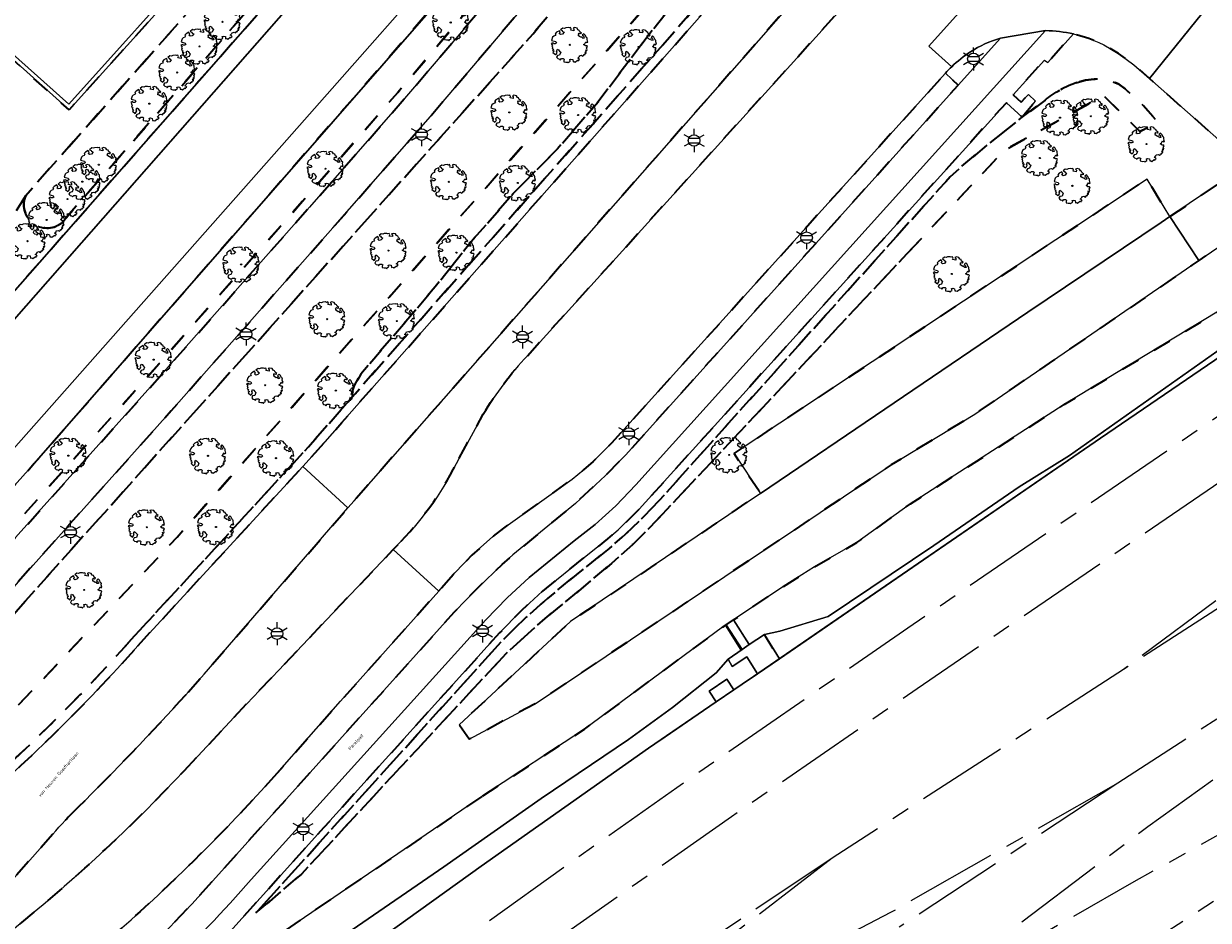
# Model space of a CAD drawing. Extents: x 105780 to 185197, y 477999 to 525027.
# Tile 246 of 562: x 107739 to 107868, y 478408 to 478506. Entities that reach past the tile are written whole.
import ezdxf
from ezdxf.enums import TextEntityAlignment as Align

# ---------------------------------------------------------------- set-up
doc = ezdxf.new("R2010")
doc.units = 0
doc.linetypes.add('AM-AS', pattern=[16, 10, -2, 2, -2])
doc.linetypes.add('XX-HIDDEN', pattern=[4, 2, -2])
for name, color, linetype, lineweight in [('B-GV-GR-BOOM-S', 252, 'Continuous', 25), ('B-GV-GR-GRAS_GAZON-G', 252, 'Continuous', 13), ('B-GV-GR-MATERIAALGRENS-G', 252, 'XX-HIDDEN', 35), ('B-RO-IE-MEUBILAIR_WEGMEUBILAIR-S', 252, 'Continuous', 25), ('B-RO-IE-TERREINAFSCHEIDING_KUNSTMATIG_HEKWERK-G', 252, 'IE-TERREINAFSCHEIDING-KUNSTMATIG', 18), ('B-WE-AM-AS_SPOOR-G', 252, 'AM-AS', 18), ('B-WE-GW-WATERGANG_SLOOT_INSTEEK-G', 252, 'Continuous', 30), ('B1-WE-GW-TALUD_KRUIN-G', 252, 'Continuous', 25), ('B1-WE-KW-KUNSTWERK_GELUIDSWERING_SCHERM-G', 170, 'Continuous', 18), ('B1-WE-OG-TOPOGRAFIE-T18', 10, 'Continuous', 18), ('B1-WE-VH-VERHARDING_ASFALT-GV', 252, 'Continuous', 18), ('B1-WE-VH-VERHARDING_BETONSTRAATSTEEN-GV', 252, 'Continuous', 18), ('B1-WE-VH-VERHARDING_GESLOTEN-GV', 252, 'Continuous', 18), ('B1-WE-VH-VERHARDING_HALFVERHARDING-GV', 252, 'Continuous', 18), ('B1-WE-VH-VERHARDING_HALFVERHARDING_GRIND-GV', 252, 'Continuous', 18), ('B1-WE-VH-VERHARDING_OPEN-GV', 252, 'Continuous', 18), ('B1-WE-VH-VERHARDING_TEGEL-GV', 252, 'Continuous', 18)]:
    doc.layers.add(name, color=color, linetype=linetype, lineweight=lineweight)
doc.styles.add('NLCS-ISO', font='NLCS-ISO.ttf')
doc.styles.add('NLCS-ISO-M200-T18', font='NLCS-ISO.ttf', dxfattribs={"height": 0.36})
doc.linetypes.add('IE-TERREINAFSCHEIDING-KUNSTMATIG', pattern='A,4,[82,NLCS.SHX,S=0.75,R=90,X=0,Y=0],4,-2', length=10)

# ---------------------------------------------------------------- blocks, each defined once
blk = doc.blocks.new('B-SIE-WEG_LICHTMAST-SO')
at = {"ltscale": 0.1}
for p, q in [((-1.1, 0.63), (-2.19, 1.27)), ((0, 1.27), (0, 2.53)), ((1.1, 0.63), (2.19, 1.27)), ((-1.1, -0.63), (-2.19, -1.27)), ((0, -1.27), (0, -2.53)), ((1.1, -0.63), (2.19, -1.27))]:
    blk.add_line(p, q, dxfattribs=at)
at = {"flags": 128}
for points in [[(-1.16, 0.5), (1.16, 0.5)], [(-1.16, -0.5), (1.16, -0.5)]]:
    blk.add_lwpolyline(points, dxfattribs=at)
at = {"ltscale": 0.1}
blk.add_circle((0, 0), 1.27, dxfattribs=at)
at = {"style": 'NLCS-ISO'}
blk.add_attdef('TYPE', text='', height=1.8, dxfattribs=at).set_placement((0, 2.53), align=Align.BOTTOM_CENTER)
blk = doc.blocks.new('B-SGR-BOOM_06')
at = {"linetype": 'Continuous', "flags": 128}
blk.add_lwpolyline([(1.08, 1.41), (1.01, 1.58), (0.88, 1.63), (0.78, 1.81), (0.51, 1.88), (0.34, 1.81), (0.44, 1.71), (0.43, 1.52), (0.09, 1.59), (0.14, 1.73), (0.07, 1.88), (-0.06, 1.84), (-0.19, 1.88), (-0.46, 1.86), (-0.6, 1.79), (-0.78, 1.83), (-1.02, 1.64), (-0.85, 1.56), (-0.8, 1.46), (-0.63, 1.37), (-0.8, 1.16), (-1.02, 1.11), (-1.17, 1.24), (-1.05, 1.29), (-1.15, 1.54), (-1.45, 1.37), (-1.6, 1.21), (-1.52, 1.14), (-1.6, 1.01), (-1.77, 0.94), (-1.89, 0.82), (-2, 0.49), (-1.55, 0.37), (-1.48, 0.22), (-1.6, 0.12), (-1.8, 0.12), (-1.84, 0.22), (-2.04, 0.15), (-1.9, -0.07), (-1.97, -0.15), (-1.89, -0.22), (-1.95, -0.4), (-1.81, -0.47), (-1.89, -0.62), (-1.77, -0.64), (-1.72, -0.68), (-1.85, -0.84), (-1.57, -1.07), (-1.47, -0.97), (-1.38, -0.79), (-1.45, -0.7), (-1.37, -0.47), (-1.25, -0.54), (-1.12, -0.7), (-1, -0.8), (-1.12, -1.12), (-1.37, -1.17), (-1.47, -1.36), (-1.33, -1.51), (-1.13, -1.56), (-1.11, -1.61), (-1.08, -1.66), (-0.93, -1.49), (-0.73, -1.49), (-0.63, -1.56), (-0.68, -1.71), (-0.68, -1.84), (-0.46, -1.89), (-0.24, -1.88), (-0.19, -1.98), (-0.09, -1.86), (0.04, -1.79), (-0.02, -1.6), (0.11, -1.56), (0.31, -1.61), (0.34, -1.84), (0.46, -1.83), (0.58, -1.89), (0.83, -1.69), (0.95, -1.74), (0.93, -1.66), (1.06, -1.59), (0.96, -1.49), (0.85, -1.46), (1.03, -1.29), (1.05, -1.19), (1.26, -1.14), (1.42, -1.22), (1.51, -1.12), (1.51, -1.05), (1.65, -1.05), (1.65, -0.95), (1.78, -0.91), (1.78, -0.82), (1.63, -0.82), (1.82, -0.64), (1.7, -0.57), (1.85, -0.62), (1.9, -0.5), (1.82, -0.37), (1.93, -0.18), (1.87, -0.1), (1.7, -0.1), (1.5, 0.03), (1.63, 0.12), (1.75, 0.34), (1.82, 0.24), (1.95, 0.29), (1.87, 0.57), (1.88, 0.75), (1.8, 0.79), (1.67, 1.06), (1.53, 1.21), (1.35, 1.04), (1.47, 0.97), (1.57, 0.72), (1.41, 0.69), (1.33, 0.85), (1.2, 0.82), (1.06, 0.92), (0.9, 1.01), (0.98, 1.07), (0.93, 1.17), (1.01, 1.27), (1.15, 1.22), (1.26, 1.29)], close=True, dxfattribs=at)
blk.add_circle((0, 0), 0.06)
at = {"style": 'NLCS-ISO'}
blk.add_attdef('SOORT', text='', height=0.3, dxfattribs=at).set_placement((0, -0.36), align=Align.TOP_CENTER)

msp = doc.modelspace()

# ---------------------------------------------------------------- linework, layer by layer
at = {"layer": 'B-GV-GR-GRAS_GAZON-G', "flags": 128}
msp.add_lwpolyline([(107819.64, 478439.099), (107821.269, 478436.44), (107856.342, 478460.521), (107902.28, 478491.843), (107908.386, 478495.889), (107909.582, 478495.308), (107913.629, 478498.144), (107912.598, 478499.641), (107910.297, 478498.026), (107909.801, 478498.24), (107903.3, 478493.712), (107896.825, 478488.723), (107871.504, 478471.71), (107852.964, 478458.627), (107847.452, 478455.196), (107838.132, 478448.785), (107826.585, 478441.036), (107821.341, 478439.449)], close=True, dxfattribs=at)
for points in [[(107870.595, 478475.2), (107852.368, 478464.176), (107835.586, 478453.34), (107829.724, 478449.114), (107825.12, 478446.458), (107821.645, 478444.283), (107816.26, 478440.686), (107817.984, 478437.976), (107819.64, 478439.099), (107821.341, 478439.449), (107826.585, 478441.036), (107838.132, 478448.785), (107847.452, 478455.196), (107852.964, 478458.627), (107871.504, 478471.71)], [(107774.616, 478406.831), (107784.625, 478413.723), (107795.248, 478421.181), (107804.815, 478427.619), (107809.597, 478431.103), (107814.376, 478434.916), (107815.667, 478436.406), (107817.196, 478437.442), (107815.45, 478440.145), (107815.078, 478439.897), (107800.008, 478428.752), (107788.9, 478421.476), (107753.163, 478397.088)], [(107762.109, 478394.678), (107788.72, 478413.783), (107806.976, 478426.69), (107814.388, 478431.733), (107813.605, 478432.91), (107815.54, 478434.198), (107816.31, 478433.041), (107817.228, 478433.665), (107818.895, 478434.81), (107817.716, 478436.632), (107816.135, 478435.584), (107815.667, 478436.406), (107814.376, 478434.916), (107809.597, 478431.103), (107804.815, 478427.619), (107795.248, 478421.181), (107784.625, 478413.723), (107774.616, 478406.831)]]:
    msp.add_lwpolyline(points, dxfattribs=at)
at = {"layer": 'B-GV-GR-MATERIAALGRENS-G', "flags": 128}
for points in [[(107772.183, 478529.808), (107752.326, 478548), (107750.856, 478549.737), (107749.839, 478548.134), (107748.994, 478547.104), (107748.857, 478546.958), (107738.995, 478536.457), (107736.302, 478533.351), (107740.164, 478529.923), (107752.497, 478543.602), (107755.858, 478540.636), (107755.544, 478540.274), (107770.446, 478526.822), (107758.343, 478513.319), (107758.735, 478513.026), (107743.72, 478496.343), (107728.067, 478510.394)], [(107642.814, 478391.284), (107646.67, 478392.134), (107652.299, 478393.405), (107658.494, 478395.136), (107665.726, 478397.496), (107668.752, 478398.548), (107671.762, 478399.692), (107678.872, 478402.666), (107683.897, 478405.01), (107690.741, 478408.75), (107696.482, 478412.124), (107699.138, 478413.799), (107702.056, 478415.766), (107702.676, 478416.184), (107709.308, 478421.163), (107713, 478424.197), (107718.813, 478429.205), (107720.728, 478430.999), (107724.443, 478434.714), (107728.544, 478439.058), (107737.232, 478448.932), (107752.332, 478465.778), (107769.969, 478485.731), (107780.355, 478497.586), (107790.017, 478508.958), (107793.4, 478513.26), (107795.819, 478516.891), (107797.096, 478519.05), (107799.63, 478523.966), (107800.723, 478526.584), (107801.75, 478528.77), (107802.603, 478530.38), (107803.596, 478531.909), (107805.24, 478534.143), (107806.154, 478535.526), (107806.725, 478536.521), (107807.048, 478537.252), (107807.36, 478538.882), (107807.332, 478540.551), (107806.948, 478542.303), (107806.647, 478543.086), (107805.845, 478542.452)], [(107825.238, 478537.962), (107822.497, 478539.788), (107817.542, 478543.078), (107817.02, 478542.479), (107816.582, 478540.837), (107815.654, 478538.479), (107814.908, 478536.914), (107813.927, 478535.26), (107811.117, 478531.391), (107809.163, 478528.827), (107808.292, 478527.471), (107807.259, 478525.567), (107805.522, 478521.6), (107804.557, 478519.662), (107802.543, 478516.049), (107801.474, 478514.278), (107800.885, 478513.369), (107800.35, 478512.542), (107798.945, 478510.506), (107797.485, 478508.508), (107795.966, 478506.555), (107794.385, 478504.651), (107729.542, 478432.24), (107727.812, 478430.439), (107726.03, 478428.691), (107724.198, 478426.994), (107722.345, 478425.383), (107720.439, 478423.836), (107716.531, 478420.864), (107712.315, 478417.867), (107710.163, 478416.432), (107706.617, 478414.231), (107702.811, 478412.154), (107701.005, 478410.937), (107698.26, 478409.206), (107692.427, 478405.778), (107685.439, 478401.959), (107680.246, 478399.537), (107673.781, 478396.84), (107669.92, 478395.337), (107666.806, 478394.254), (107659.494, 478391.868), (107653.136, 478390.091), (107647.316, 478388.777), (107644.235, 478388.016)], [(107805.845, 478542.452), (107806.334, 478540.434), (107806.358, 478538.969), (107806.087, 478537.552), (107805.832, 478536.973), (107805.302, 478536.051), (107804.42, 478534.715), (107802.773, 478532.478), (107801.74, 478530.887), (107800.855, 478529.217), (107799.809, 478526.989), (107798.723, 478524.388), (107796.22, 478519.534), (107794.972, 478517.423), (107792.59, 478513.847), (107789.243, 478509.591), (107779.598, 478498.239), (107769.218, 478486.392), (107751.585, 478466.443), (107736.484, 478449.596), (107730.452, 478442.741), (107727.805, 478439.732), (107723.726, 478435.411), (107720.032, 478431.718), (107718.145, 478429.949), (107712.356, 478424.962), (107708.69, 478421.95), (107702.096, 478416.999), (107701.497, 478416.595), (107698.592, 478414.637), (107695.962, 478412.978), (107690.248, 478409.62), (107683.445, 478405.903), (107678.468, 478403.581), (107671.391, 478400.621), (107668.41, 478399.488), (107665.407, 478398.444), (107664.795, 478398.244), (107658.204, 478396.093), (107652.054, 478394.375), (107646.452, 478393.11), (107645.206, 478392.835), (107642.629, 478392.267)], [(107642.629, 478392.267), (107645.206, 478392.835), (107646.452, 478393.11), (107652.054, 478394.375), (107658.204, 478396.093), (107664.795, 478398.244), (107665.407, 478398.444), (107668.41, 478399.488), (107671.391, 478400.621), (107678.468, 478403.581), (107683.445, 478405.903), (107690.248, 478409.62), (107695.962, 478412.978), (107698.592, 478414.637), (107701.497, 478416.595), (107702.096, 478416.999), (107708.69, 478421.95), (107712.356, 478424.962), (107718.145, 478429.949), (107720.032, 478431.718), (107723.726, 478435.411), (107727.805, 478439.732), (107730.452, 478442.741), (107736.484, 478449.596), (107751.585, 478466.443), (107769.218, 478486.392), (107779.598, 478498.239), (107789.243, 478509.591), (107792.59, 478513.847), (107794.972, 478517.423), (107796.22, 478519.534), (107798.723, 478524.388), (107799.809, 478526.989), (107800.855, 478529.217), (107801.74, 478530.887), (107802.773, 478532.478), (107804.42, 478534.715), (107805.302, 478536.051), (107805.832, 478536.973), (107806.087, 478537.552), (107806.358, 478538.969), (107806.334, 478540.434), (107805.845, 478542.452)], [(107805.845, 478542.452), (107798.134, 478535.652), (107797.748, 478531.814), (107796.455, 478526.651), (107795.067, 478522.993), (107793.855, 478520.699), (107792.576, 478518.53), (107788.739, 478513.655), (107739.927, 478457.739), (107723.779, 478439.771), (107719.778, 478435.701)], [(107713.92, 478410.917), (107718.328, 478414.029), (107722.66, 478417.246), (107726.033, 478419.916), (107729.304, 478422.71), (107732.481, 478425.611), (107735.571, 478428.603), (107755.531, 478449.714), (107809.392, 478510.681), (107810.794, 478512.49), (107812.088, 478514.377), (107813.273, 478516.334), (107814.247, 478518.216), (107815.071, 478520.168), (107817.321, 478526.114), (107818.669, 478530.141), (107819.399, 478532.134), (107820.803, 478535.704)], [(107750.496, 478438.525), (107769.847, 478459.572), (107774.339, 478464.667), (107774.891, 478466.279), (107775.574, 478467.519), (107783.709, 478477.03), (107787.455, 478481.763), (107792.223, 478487.232), (107797.038, 478492.084), (107801.589, 478497.365), (107807.014, 478504.546), (107812.879, 478511.899), (107814.725, 478514.458), (107817.816, 478519.127), (107818.962, 478520.779), (107820.256, 478522.42), (107821.594, 478524.432), (107822.543, 478526.445), (107823.024, 478527.97), (107823.034, 478529.125), (107820.803, 478535.704), (107819.399, 478532.134), (107818.669, 478530.141), (107817.321, 478526.114), (107815.071, 478520.168), (107814.247, 478518.216), (107813.273, 478516.334), (107812.088, 478514.377), (107810.794, 478512.49), (107809.392, 478510.681), (107755.531, 478449.714), (107735.571, 478428.603), (107732.481, 478425.611), (107729.304, 478422.71), (107726.033, 478419.916), (107722.66, 478417.246), (107718.328, 478414.029), (107713.92, 478410.917)], [(107820.803, 478535.704), (107823.034, 478529.125), (107823.024, 478527.97), (107822.543, 478526.445), (107821.594, 478524.432), (107820.256, 478522.42), (107818.962, 478520.779), (107817.816, 478519.127), (107814.725, 478514.458), (107812.879, 478511.899), (107807.014, 478504.546), (107801.589, 478497.365), (107797.038, 478492.084), (107792.223, 478487.232), (107787.455, 478481.763), (107783.709, 478477.03), (107775.574, 478467.519), (107774.891, 478466.279), (107774.339, 478464.667), (107774.944, 478465.353), (107821.753, 478518.44), (107824.363, 478523.317)], [(107718.503, 478455.936), (107712.417, 478449.223), (107713.121, 478448.511), (107719.266, 478455.289), (107721.066, 478457.931), (107722.447, 478460.759), (107726.009, 478468.856), (107726.816, 478470.947), (107727.887, 478473.012), (107729.224, 478474.999), (107730.608, 478476.635), (107734.78, 478481.468), (107736.653, 478483.215), (107739.002, 478487.019), (107770.774, 478522.89)], [(107770.774, 478522.89), (107739.002, 478487.019)], [(107751.238, 478437.855), (107769.234, 478457.428), (107770.59, 478458.903), (107773.5, 478462.217), (107824.024, 478519.504), (107826.278, 478522.06), (107824.363, 478523.317), (107821.753, 478518.44), (107774.944, 478465.353), (107774.339, 478464.667), (107769.847, 478459.572), (107750.496, 478438.525)], [(107776.155, 478521.993), (107742.846, 478483.944)], [(107742.846, 478483.944), (107776.155, 478521.993)], [(107739.002, 478487.019), (107736.653, 478483.215), (107734.78, 478481.468), (107730.608, 478476.635), (107729.224, 478474.999), (107727.887, 478473.012), (107726.816, 478470.947), (107726.009, 478468.856), (107722.447, 478460.759), (107721.066, 478457.931), (107719.266, 478455.289), (107737.309, 478476.092), (107772.457, 478516.066)], [(107832.164, 478511.967), (107828.804, 478515.078), (107774.848, 478453.693), (107774.168, 478452.906), (107758.483, 478434.747), (107756.472, 478432.506)], [(107793.759, 478469.508), (107832.164, 478511.967)], [(107871.115, 478491.428), (107865.831, 478496.103), (107861.683, 478499.772), (107859.985, 478501.274), (107858.301, 478502.505), (107856.683, 478503.456), (107856.153, 478503.717), (107855.064, 478504.151), (107853.392, 478504.644), (107850.582, 478501.515), (107850.214, 478501.786), (107846.785, 478498.011), (107847.676, 478497.187), (107848.458, 478498.035), (107849.241, 478497.289), (107847.788, 478495.559), (107846.053, 478497.135), (107805.982, 478452.781), (107803.654, 478450.512), (107802.525, 478449.525), (107800.162, 478447.677), (107795.404, 478443.809), (107793.049, 478441.64), (107790.73, 478439.269), (107771.541, 478418.013), (107761.256, 478406.62), (107757.201, 478402.342), (107753.005, 478398.201), (107748.645, 478394.233), (107744.169, 478390.419), (107739.6, 478386.718), (107739.882, 478386.803), (107753.163, 478397.088), (107788.9, 478421.476)], [(107743.708, 478396.681), (107748.343, 478400.852), (107752.821, 478405.192), (107757.148, 478409.683), (107762.627, 478415.776), (107785.8, 478441.544), (107788.337, 478444.186), (107790.989, 478446.713), (107792.184, 478447.769), (107798.998, 478453.402), (107802.295, 478456.454), (107804.495, 478458.697), (107840.788, 478499.057), (107839.408, 478500.347), (107802.951, 478459.983), (107800.937, 478457.984), (107799.876, 478457.042), (107798.652, 478456.051), (107791.139, 478450.695), (107789.962, 478449.762), (107787.702, 478447.763), (107785.85, 478445.81), (107784.079, 478443.824), (107773.356, 478431.795), (107766.452, 478423.943)], [(107853.802, 478499.337), (107854.711, 478499.577), (107855.642, 478499.712), (107856.585, 478499.704), (107857.51, 478499.519), (107858.325, 478499.167), (107859.037, 478498.638), (107860.942, 478496.867), (107862.066, 478495.626), (107862.581, 478494.965), (107860.64, 478493.997), (107856.672, 478497.917), (107845.77, 478491.892), (107835.234, 478480.672), (107807.183, 478450.796), (107805.273, 478448.918), (107802.946, 478446.847), (107799.355, 478443.828), (107795.692, 478440.839), (107791.402, 478436.977), (107772.733, 478416.864), (107769.086, 478412.934), (107764.073, 478408.648), (107772.08, 478417.494), (107791.149, 478438.561), (107793.622, 478440.969), (107795.949, 478443.007), (107798.322, 478444.993), (107802.694, 478448.476), (107804.105, 478449.694), (107806.146, 478451.63), (107808.096, 478453.658), (107839.915, 478489.041), (107841.635, 478490.577), (107843.398, 478492.063), (107847.788, 478495.559)], [(107835.234, 478480.672), (107845.77, 478491.892), (107856.672, 478497.917), (107860.64, 478493.997), (107862.581, 478494.965), (107862.066, 478495.626), (107860.942, 478496.867), (107859.037, 478498.638), (107858.325, 478499.167), (107857.51, 478499.519), (107856.585, 478499.704), (107855.642, 478499.712), (107854.711, 478499.577), (107853.802, 478499.337)], [(107850.244, 478497.384), (107847.788, 478495.559), (107843.398, 478492.063), (107841.635, 478490.577), (107839.915, 478489.041), (107808.096, 478453.658), (107806.146, 478451.63), (107804.105, 478449.694), (107802.694, 478448.476), (107798.322, 478444.993), (107795.949, 478443.007), (107793.622, 478440.969), (107791.149, 478438.561), (107772.08, 478417.494), (107764.073, 478408.648), (107769.086, 478412.934), (107772.733, 478416.864), (107791.402, 478436.977), (107795.692, 478440.839), (107799.355, 478443.828), (107802.946, 478446.847), (107805.273, 478448.918), (107807.183, 478450.796), (107835.234, 478480.672)], [(107847.788, 478495.559), (107850.244, 478497.384)], [(107788.9, 478421.476), (107800.008, 478428.752), (107815.078, 478439.897), (107815.45, 478440.145), (107816.26, 478440.686), (107821.645, 478444.283), (107825.12, 478446.458), (107829.724, 478449.114), (107835.586, 478453.34), (107852.368, 478464.176), (107870.595, 478475.2), (107884.22, 478484.597), (107882.336, 478487.734), (107880.794, 478489.313), (107867.086, 478479.914), (107866.322, 478479.39), (107842.603, 478463.128), (107833.474, 478457.596), (107794.607, 478431.523), (107787.415, 478427.65), (107786.308, 478429.241), (107798.48, 478440.514), (107805.396, 478445.147), (107819.2, 478454.49), (107816.323, 478458.84), (107861.414, 478488.786), (107863.909, 478484.697), (107872.449, 478490.447)], [(107786.299, 478458.325), (107788.95, 478463.153)], [(107756.282, 478424.197), (107761.743, 478430.062), (107766.57, 478435.153), (107779.122, 478448.367), (107779.981, 478449.271)], [(107741.958, 478417.277), (107729.957, 478403.808), (107729.253, 478403.07), (107728.499, 478402.441), (107726.869, 478401.285), (107722.778, 478398.432), (107716.925, 478394.535), (107714.028, 478392.72), (107711.8, 478391.381)]]:
    msp.add_lwpolyline(points, dxfattribs=at)
msp.add_lwpolyline([(107817.02, 478542.479), (107813.92, 478538.967), (107810.529, 478535.126), (107809.716, 478534.211), (107807.992, 478532.118), (107806.407, 478529.965), (107805.551, 478528.647), (107804.808, 478527.243), (107803.847, 478525.198), (107802.932, 478523.006), (107802.734, 478522.531), (107800.086, 478517.394), (107798.721, 478515.085), (107796.164, 478511.248), (107792.664, 478506.796), (107782.942, 478495.354), (107772.534, 478483.474), (107754.884, 478463.506), (107739.787, 478446.663), (107731.069, 478436.755), (107726.894, 478432.333), (107723.105, 478428.544), (107721.098, 478426.664), (107715.198, 478421.581), (107711.427, 478418.482), (107704.653, 478413.396), (107702.811, 478412.154), (107706.617, 478414.231), (107710.163, 478416.432), (107712.315, 478417.867), (107716.531, 478420.864), (107720.439, 478423.836), (107722.345, 478425.383), (107724.198, 478426.994), (107726.03, 478428.691), (107727.812, 478430.439), (107729.542, 478432.24), (107794.385, 478504.651), (107795.966, 478506.555), (107797.485, 478508.508), (107798.945, 478510.506), (107800.35, 478512.542), (107800.885, 478513.369), (107801.474, 478514.278), (107802.543, 478516.049), (107804.557, 478519.662), (107805.522, 478521.6), (107807.259, 478525.567), (107808.292, 478527.471), (107809.163, 478528.827), (107811.117, 478531.391), (107813.927, 478535.26), (107814.908, 478536.914), (107815.654, 478538.479), (107816.582, 478540.837)], close=True, dxfattribs=at)
for points in [[(107853.802, 478499.337, 0.093736), (107850.244, 478497.384)], [(107850.244, 478497.384, -0.093736), (107853.802, 478499.337)], [(107742.846, 478483.944, -0.7655774), (107739.002, 478487.019)], [(107739.002, 478487.019, 0.7655774), (107742.846, 478483.944)], [(107788.95, 478463.153, -0.0521246), (107793.759, 478469.508)], [(107779.981, 478449.271, 0.0799016), (107786.299, 478458.325)], [(107731.614, 478420.033, 0.0350512), (107750.496, 478438.525)], [(107750.496, 478438.525, -0.0350512), (107731.614, 478420.033)], [(107732.26, 478419.27, 0.0350609), (107751.238, 478437.855)], [(107756.472, 478432.506, -0.0123553), (107744.718, 478420.221)], [(107718.937, 478393.445, 0.0628669), (107756.282, 478424.197)], [(107766.452, 478423.943, -0.0517301), (107735.022, 478395.369)], [(107744.718, 478420.221, 0.0326087), (107741.958, 478417.277)]]:
    msp.add_lwpolyline(points, format="xyb", dxfattribs=at)
at = {"layer": 'B-RO-IE-TERREINAFSCHEIDING_KUNSTMATIG_HEKWERK-G', "flags": 128}
for points in [[(107741.672, 478525.583), (107728.067, 478510.394), (107743.72, 478496.343), (107758.735, 478513.026), (107758.343, 478513.319), (107770.446, 478526.822), (107755.544, 478540.274), (107755.858, 478540.636), (107752.497, 478543.602)], [(107961.993, 478538.525), (107960.393, 478539.218), (107958.023, 478538.784), (107955.663, 478537.499), (107915.734, 478510.517), (107899.752, 478499.86), (107882.336, 478487.734), (107884.22, 478484.597), (107870.595, 478475.2), (107852.368, 478464.176), (107835.586, 478453.34), (107829.724, 478449.114), (107825.12, 478446.458), (107821.645, 478444.283), (107815.078, 478439.897), (107800.008, 478428.752), (107788.9, 478421.476), (107753.163, 478397.088), (107729.564, 478379.182), (107715.55, 478369.612), (107698.651, 478358.281), (107683.236, 478347.785), (107675.077, 478341.757), (107663.369, 478332.648), (107658.647, 478328.411), (107655.748, 478325.675), (107651.242, 478320.688), (107641.102, 478333.513), (107620.676, 478317.524), (107623.522, 478313.886), (107628.199, 478307.314), (107611.805, 478294.656), (107601.536, 478286.847), (107594.966, 478280.726)], [(107815.656, 478436.396), (107817.093, 478437.375), (107815.388, 478440.104)], [(107817.97, 478438), (107819.567, 478439.097), (107820.537, 478437.527)]]:
    msp.add_lwpolyline(points, dxfattribs=at)
at = {"layer": 'B-WE-AM-AS_SPOOR-G', "flags": 128}
for points in [[(107969.603, 478530.817), (107965.311, 478528.024), (107864.19, 478459.52), (107835.298, 478439.774), (107810.071, 478422.355), (107799.345, 478414.798), (107778.622, 478400.002), (107754.83, 478382.889), (107722.632, 478359.287), (107713.466, 478352.492), (107687.502, 478332.988), (107663.322, 478314.589), (107635.553, 478293.042), (107612.393, 478274.843)], [(107922.491, 478491.604), (107920.044, 478490.073), (107871.059, 478456.858), (107836.304, 478433.152), (107816.059, 478419.196), (107783.069, 478396.047), (107758.291, 478378.33), (107737.981, 478363.667), (107689.941, 478328.276), (107670.95, 478314.059), (107632.404, 478284.653), (107618.01, 478273.473)], [(107919.613, 478462.085), (107898.928, 478449.131), (107858.229, 478422.869)], [(107920.582, 478460.525), (107899.787, 478445.649), (107892.167, 478440.079), (107861.502, 478418.081), (107845.157, 478405.743)], [(107881.769, 478452.289), (107858.851, 478435.263)], [(107882.862, 478450.782), (107858.851, 478435.263)], [(107858.851, 478435.263), (107827.031, 478414.66)], [(107904.775, 478435.127), (107885.841, 478425.872), (107879.257, 478422.541), (107870.124, 478417.714), (107859.983, 478412.087), (107846.12, 478404.145)], [(107905.819, 478433.515), (107894.079, 478426.238), (107877.87, 478415.848), (107856.31, 478401.983), (107835.756, 478388.528), (107822.912, 478379.96), (107798.788, 478363.626), (107790.897, 478358.121), (107778.392, 478349.324), (107762.107, 478337.696), (107738.379, 478320.232), (107729.525, 478313.477), (107712.502, 478300.679), (107694.135, 478286.476), (107682.278, 478277.487)], [(107858.229, 478422.869), (107833.424, 478408.738)], [(107858.229, 478422.869), (107834.362, 478407.129)], [(107827.031, 478414.66), (107803.256, 478398.781)], [(107827.031, 478414.66), (107804.374, 478397.292)], [(107833.424, 478408.738), (107820.01, 478401.798), (107812.381, 478397.406), (107807.859, 478394.681), (107803.312, 478391.803), (107791.287, 478383.61)]]:
    msp.add_lwpolyline(points, dxfattribs=at)
at = {"layer": 'B-WE-GW-WATERGANG_SLOOT_INSTEEK-G', "flags": 128}
for points in [[(107719.778, 478435.701), (107723.779, 478439.771), (107739.927, 478457.739), (107788.739, 478513.655), (107792.576, 478518.53), (107793.855, 478520.699), (107795.067, 478522.993), (107796.455, 478526.651), (107797.748, 478531.814), (107798.134, 478535.652)], [(107798.134, 478535.652), (107796.169, 478534.458), (107796.117, 478532.78), (107795.972, 478531.47), (107795.628, 478530.181), (107795.369, 478528.902), (107795.004, 478527.466), (107794.558, 478526.131), (107793.959, 478524.775), (107793.224, 478523.347), (107792.158, 478521.545), (107790.931, 478519.8), (107789.197, 478517.681), (107766.966, 478492.464), (107731.472, 478452.389)], [(107731.472, 478452.389), (107766.966, 478492.464), (107789.197, 478517.681)], [(107772.457, 478516.066), (107737.309, 478476.092)], [(107735.317, 478470.793), (107773.965, 478514.752)], [(107773.965, 478514.752), (107735.317, 478470.793)]]:
    msp.add_lwpolyline(points, dxfattribs=at)
at = {"layer": 'B1-WE-GW-TALUD_KRUIN-G', "flags": 128}
msp.add_lwpolyline([(107817.196, 478437.442), (107817.984, 478437.976)], dxfattribs=at)
at = {"layer": 'B1-WE-KW-KUNSTWERK_GELUIDSWERING_SCHERM-G', "flags": 128}
msp.add_lwpolyline([(107908.386, 478495.889), (107902.28, 478491.843), (107856.342, 478460.521), (107808.203, 478427.469), (107806.976, 478426.69), (107788.72, 478413.783), (107762.109, 478394.678), (107722.864, 478366.032), (107696.751, 478346.6), (107646.06, 478308.131), (107631.373, 478296.74), (107617.941, 478286.114), (107604.974, 478276.194), (107597.001, 478269.869)], dxfattribs=at)
at = {"layer": 'B1-WE-VH-VERHARDING_ASFALT-GV', "flags": 128}
for points in [[(107854.172, 478538.115), (107855.814, 478540.006), (107858.216, 478542.772), (107864.253, 478549.725), (107856.67, 478556.208), (107826.278, 478522.06), (107824.024, 478519.504), (107773.5, 478462.217), (107770.59, 478458.903), (107769.234, 478457.428), (107774.168, 478452.906), (107774.848, 478453.693), (107828.804, 478515.078), (107830.988, 478517.576), (107831.882, 478518.427), (107832.854, 478519.186), (107833.894, 478519.849), (107836.005, 478520.946)], [(107840.096, 478501.067), (107837.603, 478503.293), (107850.671, 478517.844), (107864.356, 478532.787), (107860.487, 478539.079), (107859.528, 478538.37), (107858.858, 478537.96), (107856.733, 478536.901), (107855.977, 478536.638), (107855.181, 478536.555), (107854.618, 478536.623), (107854.354, 478536.739), (107854.151, 478536.943), (107854.017, 478537.224), (107853.972, 478537.532), (107854.024, 478537.84), (107854.172, 478538.115), (107839.17, 478519.712), (107838.594, 478519.076), (107832.164, 478511.967), (107793.759, 478469.508)], [(107864.356, 478532.787), (107850.671, 478517.844), (107837.603, 478503.293), (107840.096, 478501.067)], [(107853.392, 478504.644), (107855.064, 478504.151), (107856.153, 478503.717), (107856.683, 478503.456), (107858.301, 478502.505), (107859.985, 478501.274), (107861.683, 478499.772), (107869.653, 478509.665)], [(107873.868, 478506.416), (107869.653, 478509.665), (107861.683, 478499.772), (107865.831, 478496.103), (107871.115, 478491.428)], [(107763.601, 478412.347), (107789.207, 478440.671), (107791.55, 478443.08), (107793.972, 478445.314), (107798.859, 478449.295), (107801.161, 478451.098), (107803.413, 478453.148), (107805.613, 478455.425), (107850.336, 478505.01), (107845.399, 478504.184), (107840.788, 478499.057), (107804.495, 478458.697), (107802.295, 478456.454), (107798.998, 478453.402), (107792.184, 478447.769), (107790.989, 478446.713), (107788.337, 478444.186), (107785.8, 478441.544), (107762.627, 478415.776), (107757.148, 478409.683), (107752.821, 478405.192), (107748.343, 478400.852), (107743.708, 478396.681)], [(107845.399, 478504.184), (107850.336, 478505.01)], [(107779.981, 478449.271), (107779.122, 478448.367), (107784.079, 478443.824), (107785.85, 478445.81), (107787.702, 478447.763), (107789.962, 478449.762), (107791.139, 478450.695), (107798.652, 478456.051), (107799.876, 478457.042), (107800.937, 478457.984), (107802.951, 478459.983), (107839.408, 478500.347)], [(107788.95, 478463.153), (107786.299, 478458.325)], [(107774.168, 478452.906), (107769.234, 478457.428), (107751.238, 478437.855)], [(107756.472, 478432.506), (107758.483, 478434.747), (107774.168, 478452.906)], [(107784.079, 478443.824), (107779.122, 478448.367), (107766.57, 478435.153), (107761.743, 478430.062), (107756.282, 478424.197)], [(107766.452, 478423.943), (107773.356, 478431.795), (107784.079, 478443.824)], [(107711.8, 478391.381), (107714.028, 478392.72), (107716.925, 478394.535), (107722.778, 478398.432), (107726.869, 478401.285), (107728.499, 478402.441), (107729.253, 478403.07), (107729.957, 478403.808), (107741.958, 478417.277)]]:
    msp.add_lwpolyline(points, dxfattribs=at)
for points in [[(107770.446, 478526.822), (107755.544, 478540.274), (107755.459, 478540.351), (107742.364, 478525.742), (107728.612, 478510.449), (107743.698, 478496.98), (107758.343, 478513.319)], [(107863.909, 478484.697), (107861.414, 478488.786), (107816.323, 478458.84), (107819.2, 478454.49), (107848.412, 478474.263), (107862.966, 478484.062)], [(107867.086, 478479.914), (107863.909, 478484.697), (107862.966, 478484.062), (107848.412, 478474.263), (107819.2, 478454.49), (107805.396, 478445.147), (107798.48, 478440.514), (107786.308, 478429.241), (107787.415, 478427.65), (107794.607, 478431.523), (107833.474, 478457.596), (107842.603, 478463.128), (107866.322, 478479.39)]]:
    msp.add_lwpolyline(points, close=True, dxfattribs=at)
at = {"layer": 'B1-WE-VH-VERHARDING_ASFALT-GV'}
for points in [[(107842.136, 478502.684, -0.0693903), (107845.399, 478504.184)], [(107850.336, 478505.01, -0.0426866), (107853.392, 478504.644)], [(107840.096, 478501.067, -0.0503259), (107842.136, 478502.684)], [(107839.408, 478500.347, -0.0198761), (107840.096, 478501.067)], [(107793.759, 478469.508, 0.0521246), (107788.95, 478463.153)], [(107786.299, 478458.325, -0.0799016), (107779.981, 478449.271)], [(107751.238, 478437.855, -0.0350609), (107732.26, 478419.27)], [(107744.718, 478420.221, 0.0123553), (107756.472, 478432.506)], [(107756.282, 478424.197, -0.0628669), (107718.937, 478393.445)], [(107735.022, 478395.369, 0.0517301), (107766.452, 478423.943)], [(107741.958, 478417.277, -0.0326087), (107744.718, 478420.221)], [(107744.027, 478392.938, 0.0341432), (107763.601, 478412.347)]]:
    msp.add_lwpolyline(points, format="xyb", dxfattribs=at)
at = {"layer": 'B1-WE-VH-VERHARDING_BETONSTRAATSTEEN-GV', "flags": 128}
msp.add_lwpolyline([(107839.408, 478500.347), (107840.788, 478499.057), (107845.399, 478504.184)], dxfattribs=at)
at = {"layer": 'B1-WE-VH-VERHARDING_BETONSTRAATSTEEN-GV'}
for points in [[(107845.399, 478504.184, 0.0693903), (107842.136, 478502.684)], [(107842.136, 478502.684, 0.0503259), (107840.096, 478501.067)], [(107840.096, 478501.067, 0.0198761), (107839.408, 478500.347)]]:
    msp.add_lwpolyline(points, format="xyb", dxfattribs=at)
at = {"layer": 'B1-WE-VH-VERHARDING_GESLOTEN-GV', "flags": 128}
msp.add_lwpolyline([(107816.26, 478440.686), (107815.45, 478440.145), (107817.196, 478437.442), (107817.984, 478437.976)], close=True, dxfattribs=at)
at = {"layer": 'B1-WE-VH-VERHARDING_HALFVERHARDING-GV', "flags": 128}
msp.add_lwpolyline([(107902.28, 478491.843), (107856.342, 478460.521), (107821.269, 478436.44), (107818.895, 478434.81), (107817.228, 478433.665), (107816.31, 478433.041), (107814.388, 478431.733), (107806.976, 478426.69), (107788.72, 478413.783), (107762.109, 478394.678), (107722.864, 478366.032), (107696.751, 478346.6), (107646.06, 478308.131), (107631.373, 478296.74), (107617.941, 478286.114)], dxfattribs=at)
at = {"layer": 'B1-WE-VH-VERHARDING_HALFVERHARDING_GRIND-GV', "flags": 128}
msp.add_lwpolyline([(107872.449, 478490.447), (107863.909, 478484.697), (107867.086, 478479.914), (107880.794, 478489.313)], dxfattribs=at)
at = {"layer": 'B1-WE-VH-VERHARDING_OPEN-GV', "flags": 128}
for points in [[(107821.269, 478436.44), (107819.64, 478439.099), (107817.984, 478437.976), (107817.196, 478437.442), (107815.667, 478436.406), (107816.135, 478435.584), (107817.716, 478436.632), (107818.895, 478434.81)], [(107814.388, 478431.733), (107816.31, 478433.041), (107815.54, 478434.198), (107813.605, 478432.91)]]:
    msp.add_lwpolyline(points, close=True, dxfattribs=at)
at = {"layer": 'B1-WE-VH-VERHARDING_TEGEL-GV', "flags": 128}
msp.add_lwpolyline([(107755.459, 478540.351), (107755.544, 478540.274), (107755.858, 478540.636), (107752.497, 478543.602), (107740.164, 478529.923), (107736.302, 478533.351), (107734.825, 478531.608), (107741.672, 478525.583), (107728.067, 478510.394), (107743.72, 478496.343), (107758.735, 478513.026), (107758.343, 478513.319), (107743.698, 478496.98), (107728.612, 478510.449), (107742.364, 478525.742)], close=True, dxfattribs=at)
for points in [[(107790.017, 478508.958), (107780.355, 478497.586), (107769.969, 478485.731), (107752.332, 478465.778), (107737.232, 478448.932)], [(107731.069, 478436.755), (107739.787, 478446.663), (107754.884, 478463.506), (107772.534, 478483.474), (107782.942, 478495.354), (107792.664, 478506.796)], [(107850.336, 478505.01), (107805.613, 478455.425), (107803.413, 478453.148), (107801.161, 478451.098), (107798.859, 478449.295), (107793.972, 478445.314), (107791.55, 478443.08), (107789.207, 478440.671), (107763.601, 478412.347)], [(107790.73, 478439.269), (107793.049, 478441.64), (107795.404, 478443.809), (107800.162, 478447.677), (107802.525, 478449.525), (107803.654, 478450.512), (107805.982, 478452.781), (107846.053, 478497.135), (107847.788, 478495.559), (107849.241, 478497.289), (107848.458, 478498.035), (107847.676, 478497.187), (107846.785, 478498.011), (107850.214, 478501.786), (107850.582, 478501.515), (107853.392, 478504.644)], [(107716.953, 478370.577), (107717.864, 478371.204), (107719.73, 478372.487), (107724.172, 478375.493), (107724.328, 478375.65), (107724.467, 478375.741), (107725.68, 478376.594), (107725.684, 478376.597), (107726.513, 478377.181), (107729.917, 478379.473), (107731.247, 478380.459), (107731.249, 478380.46), (107734.87, 478383.145), (107735.253, 478383.368), (107738.28, 478385.701), (107739.6, 478386.718), (107744.169, 478390.419), (107748.645, 478394.233), (107753.005, 478398.201), (107757.201, 478402.342), (107761.256, 478406.62), (107771.541, 478418.013), (107790.73, 478439.269)]]:
    msp.add_lwpolyline(points, dxfattribs=at)
at = {"layer": 'B1-WE-VH-VERHARDING_TEGEL-GV'}
for points in [[(107853.392, 478504.644, 0.0426866), (107850.336, 478505.01)], [(107763.601, 478412.347, -0.0341432), (107744.027, 478392.938)]]:
    msp.add_lwpolyline(points, format="xyb", dxfattribs=at)

# ---------------------------------------------------------------- block references
at = {"layer": 'B-GV-GR-BOOM-S', "linetype": 'Continuous', "lineweight": 0}
for p in [(107760.472, 478505.964), (107785.389, 478505.885), (107757.959, 478503.28), (107798.404, 478503.452), (107805.908, 478503.223), (107755.515, 478500.434), (107752.489, 478497.033), (107791.783, 478496.072), (107799.295, 478495.788), (107851.918, 478495.505), (107855.286, 478495.655), (107861.363, 478492.617), (107849.716, 478491.098), (107746.967, 478490.366), (107771.712, 478489.925), (107745.168, 478488.512), (107785.19, 478488.494), (107792.706, 478488.372), (107853.261, 478488.059), (107743.538, 478486.615), (107741.272, 478484.338), (107739.175, 478482.018), (107778.59, 478480.994), (107786.012, 478480.768), (107762.509, 478479.486), (107840.095, 478478.438), (107771.896, 478473.503), (107779.501, 478473.299), (107752.951, 478469.081), (107765.129, 478466.295), (107772.843, 478465.704), (107743.638, 478458.611), (107758.886, 478458.583), (107766.313, 478458.329), (107815.789, 478458.689), (107752.202, 478450.793), (107759.756, 478450.819), (107745.363, 478443.949)]:
    msp.add_blockref('B-SGR-BOOM_06', p, dxfattribs=at)
at = {"layer": 'B-RO-IE-MEUBILAIR_WEGMEUBILAIR-S', "xscale": 0.5, "yscale": 0.5, "zscale": 0.5}
for p in [(107842.465, 478501.911), (107782.206, 478493.66), (107811.958, 478493.008), (107824.247, 478482.399), (107763.04, 478471.879), (107793.231, 478471.557), (107804.835, 478461.021), (107743.882, 478450.255), (107788.871, 478439.466), (107766.432, 478439.18), (107769.277, 478417.838)]:
    msp.add_blockref('B-SIE-WEG_LICHTMAST-SO', p, dxfattribs=at)

# ---------------------------------------------------------------- texts
at = {"layer": 'B1-WE-OG-TOPOGRAFIE-T18', "style": 'NLCS-ISO-M200-T18'}
for s, rotation, p in [('Parelpad', 48, (107775.061, 478427.309)), ('van Heuven Goedhartlaan', 48.6, (107742.558, 478423.825))]:
    msp.add_text(s, height=0.36, rotation=rotation, dxfattribs=at).set_placement(p, align=Align.MIDDLE)

doc.saveas('drawing.dxf')
